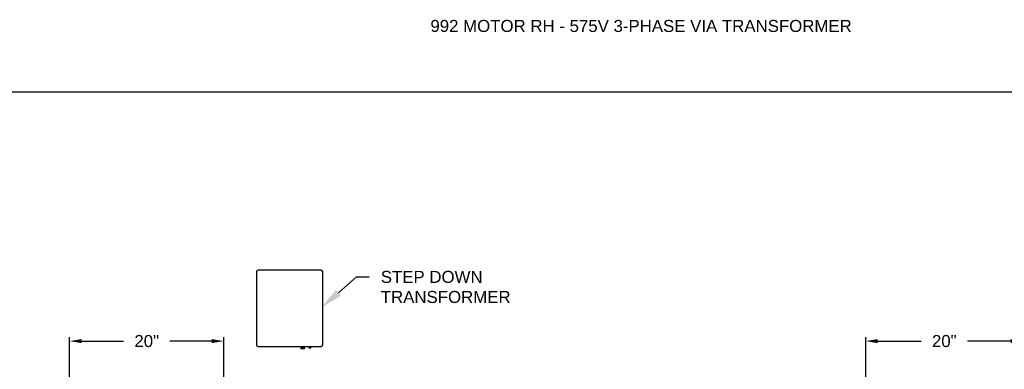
# Model space of a CAD drawing. Header units: inches. Extents: x 170 to 312, y 215 to 248.
# Tile 362 of 410: x 273.36 to 281.03, y 225.34 to 228.05. Entities that reach past the tile are written whole.
import ezdxf
from ezdxf import colors
from ezdxf.entities.mleader import LeaderData, LeaderLine
from ezdxf.math import Vec2, Vec3

# ---------------------------------------------------------------- set-up
doc = ezdxf.new("R2010")
doc.units = ezdxf.units.IN
doc.header["$LTSCALE"] = 0.25
doc.header["$MEASUREMENT"] = 0
doc.layers.add('575V 3-PHASE 60HZ', color=4, linetype='Continuous')
doc.layers.add('ANNOTATIONS', color=1, linetype='Continuous')
doc.styles.add('ARIAL', font='arial.ttf', dxfattribs={"height": 0.09375})
doc.dimstyles.new('STANDARD$0', dxfattribs={"dimtxt": 0.09375, "dimasz": 0.09375, "dimexe": 0.03125, "dimexo": 0.046875, "dimgap": 0.09, "dimtad": 0, "dimtih": 1, "dimtoh": 1, "dimdec": 4, "dimzin": 0, "dimdsep": 46, "dimtxsty": 'ARIAL', "dimcen": 0.09, "dimadec": 0, "dimazin": 0, "dimtfac": 1, "dimtdec": 4, "dimtofl": 0, "dimtmove": 0, "dimatfit": 1, "dimfxl": 1, "dimtolj": 1, "dimtzin": 0, "dimarcsym": 0})

# ---------------------------------------------------------------- blocks, each defined once
blk = doc.blocks.new('*D223')
at = {"layer": 'ANNOTATIONS', "color": 0, "lineweight": -2, "transparency": 16777216}
for p, q in [((273.7525, 224.9786), (273.7525, 225.5863)), ((273.8463, 225.555), (274.1718, 225.555)), ((274.8595, 225.555), (274.534, 225.555)), ((274.9532, 223.5854), (274.9532, 225.5863))]:
    blk.add_line(p, q, dxfattribs=at)
at = {"layer": 'ANNOTATIONS', "color": 0, "transparency": 16777216}
for points in [[(273.8463, 225.5706), (273.8463, 225.5394), (273.7525, 225.555)], [(274.8595, 225.5706), (274.8595, 225.5394), (274.9532, 225.555)]]:
    blk.add_solid(points, dxfattribs=at)
at = {"layer": 'defpoints', "color": 0, "transparency": 16777216}
for p in [(273.7525, 225.555), (273.7525, 224.9318), (274.9532, 223.5385)]:
    blk.add_point(p, dxfattribs=at)
at = {"layer": 'ANNOTATIONS', "color": 0, "transparency": 16777216, "insert": (274.3529, 225.555), "char_height": 0.09375, "attachment_point": 5, "style": 'ARIAL'}
blk.add_mtext('\\A1;20"', dxfattribs=at)
blk = doc.blocks.new('*D236')
at = {"layer": 'ANNOTATIONS', "color": 0, "lineweight": -2, "transparency": 16777216}
for p, q in [((279.9532, 223.5854), (279.9532, 225.5863)), ((280.047, 225.555), (280.3838, 225.555)), ((281.0829, 225.555), (280.746, 225.555)), ((281.1766, 225.0117), (281.1766, 225.5863))]:
    blk.add_line(p, q, dxfattribs=at)
at = {"layer": 'ANNOTATIONS', "color": 0, "transparency": 16777216}
for points in [[(280.047, 225.5706), (280.047, 225.5394), (279.9532, 225.555)], [(281.0829, 225.5706), (281.0829, 225.5394), (281.1766, 225.555)]]:
    blk.add_solid(points, dxfattribs=at)
at = {"layer": 'defpoints', "color": 0, "transparency": 16777216}
for p in [(281.1766, 225.555), (281.1766, 224.9648), (279.9532, 223.5385)]:
    blk.add_point(p, dxfattribs=at)
at = {"layer": 'ANNOTATIONS', "color": 0, "transparency": 16777216, "insert": (280.5649, 225.555), "char_height": 0.09375, "attachment_point": 5, "style": 'ARIAL'}
blk.add_mtext('\\A1;20"', dxfattribs=at)

msp = doc.modelspace()

# ---------------------------------------------------------------- linework, layer by layer
at = {"layer": '575V 3-PHASE 60HZ'}
for p, q in [((275.20783, 226.09342), (275.20783, 225.52582)), ((275.71125, 226.10589), (275.22031, 226.10589)), ((275.72372, 225.52582), (275.72372, 226.09342)), ((275.22031, 225.51334), (275.71125, 225.51334)), ((275.55373, 225.50422), (275.5534, 225.50403)), ((275.5534, 225.50403), (275.55373, 225.50384)), ((275.5534, 225.50403), (275.58268, 225.50403)), ((275.55373, 225.50339), (275.5534, 225.5032)), ((275.5534, 225.5032), (275.55373, 225.503)), ((275.5534, 225.5032), (275.58268, 225.5032)), ((275.55373, 225.50256), (275.5534, 225.50236)), ((275.5534, 225.50236), (275.55373, 225.50217)), ((275.5534, 225.50236), (275.58268, 225.50236)), ((275.55373, 225.50172), (275.5534, 225.50153)), ((275.5534, 225.50153), (275.55373, 225.50134)), ((275.5534, 225.50153), (275.58268, 225.50153)), ((275.55373, 225.50089), (275.5534, 225.5007)), ((275.5534, 225.5007), (275.55373, 225.50051)), ((275.5534, 225.5007), (275.58268, 225.5007)), ((275.55373, 225.50006), (275.5534, 225.49987)), ((275.5534, 225.49987), (275.55373, 225.49968)), ((275.5534, 225.49987), (275.58268, 225.49987)), ((275.55373, 225.49923), (275.5534, 225.49904)), ((275.5534, 225.49904), (275.55373, 225.49885)), ((275.5534, 225.49904), (275.58268, 225.49904)), ((275.55373, 225.4984), (275.5534, 225.49821)), ((275.5534, 225.49821), (275.55373, 225.49801)), ((275.5534, 225.49821), (275.58268, 225.49821)), ((275.55373, 225.51334), (275.55373, 225.50422)), ((275.58235, 225.50422), (275.55373, 225.50422)), ((275.55373, 225.50384), (275.55373, 225.50339)), ((275.55373, 225.50384), (275.58235, 225.50384)), ((275.58235, 225.50339), (275.55373, 225.50339)), ((275.55373, 225.503), (275.55373, 225.50256)), ((275.55373, 225.503), (275.58235, 225.503)), ((275.58235, 225.50256), (275.55373, 225.50256)), ((275.55373, 225.50217), (275.55373, 225.50172)), ((275.55373, 225.50217), (275.58235, 225.50217)), ((275.58235, 225.50172), (275.55373, 225.50172)), ((275.55373, 225.50134), (275.55373, 225.50089)), ((275.55373, 225.50134), (275.58235, 225.50134)), ((275.58235, 225.50089), (275.55373, 225.50089)), ((275.55373, 225.50051), (275.55373, 225.50006)), ((275.55373, 225.50051), (275.58235, 225.50051)), ((275.58235, 225.50006), (275.55373, 225.50006)), ((275.55373, 225.49968), (275.55373, 225.49923)), ((275.55373, 225.49968), (275.58235, 225.49968)), ((275.58235, 225.49923), (275.55373, 225.49923)), ((275.55373, 225.49885), (275.55373, 225.4984)), ((275.55373, 225.49885), (275.58235, 225.49885)), ((275.58235, 225.4984), (275.55373, 225.4984)), ((275.55373, 225.49801), (275.55373, 225.49571)), ((275.55373, 225.49801), (275.58235, 225.49801)), ((275.58235, 225.49571), (275.55373, 225.49571)), ((275.58235, 225.50422), (275.58235, 225.51334)), ((275.58268, 225.50403), (275.58235, 225.50422)), ((275.58235, 225.50384), (275.58268, 225.50403)), ((275.58235, 225.50339), (275.58235, 225.50384)), ((275.58268, 225.5032), (275.58235, 225.50339)), ((275.58235, 225.503), (275.58268, 225.5032)), ((275.58235, 225.50256), (275.58235, 225.503)), ((275.58268, 225.50236), (275.58235, 225.50256)), ((275.58235, 225.50217), (275.58268, 225.50236)), ((275.58235, 225.50172), (275.58235, 225.50217)), ((275.58268, 225.50153), (275.58235, 225.50172)), ((275.58235, 225.50134), (275.58268, 225.50153)), ((275.58235, 225.50089), (275.58235, 225.50134)), ((275.58268, 225.5007), (275.58235, 225.50089)), ((275.58235, 225.50051), (275.58268, 225.5007)), ((275.58235, 225.50006), (275.58235, 225.50051)), ((275.58268, 225.49987), (275.58235, 225.50006)), ((275.58235, 225.49968), (275.58268, 225.49987)), ((275.58235, 225.49923), (275.58235, 225.49968)), ((275.58268, 225.49904), (275.58235, 225.49923)), ((275.58235, 225.49885), (275.58268, 225.49904)), ((275.58235, 225.4984), (275.58235, 225.49885)), ((275.58268, 225.49821), (275.58235, 225.4984)), ((275.58235, 225.49801), (275.58268, 225.49821)), ((275.58235, 225.49571), (275.58235, 225.49801)), ((275.61705, 225.50788), (275.61672, 225.50769)), ((275.61672, 225.50769), (275.61705, 225.5075)), ((275.61672, 225.50769), (275.63202, 225.50769)), ((275.61705, 225.50721), (275.61672, 225.50702)), ((275.61672, 225.50702), (275.61705, 225.50683)), ((275.61672, 225.50702), (275.63202, 225.50702)), ((275.61705, 225.50655), (275.61672, 225.50636)), ((275.61672, 225.50636), (275.61705, 225.50617)), ((275.61672, 225.50636), (275.63202, 225.50636)), ((275.61705, 225.50588), (275.61672, 225.50569)), ((275.61672, 225.50569), (275.61705, 225.5055)), ((275.61672, 225.50569), (275.63202, 225.50569)), ((275.61705, 225.50522), (275.61672, 225.50503)), ((275.61672, 225.50503), (275.61705, 225.50483)), ((275.61672, 225.50503), (275.63202, 225.50503)), ((275.61705, 225.50455), (275.61672, 225.50436)), ((275.61672, 225.50436), (275.61705, 225.50417)), ((275.61672, 225.50436), (275.63202, 225.50436)), ((275.61705, 225.50389), (275.61672, 225.5037)), ((275.61672, 225.5037), (275.61705, 225.5035)), ((275.61672, 225.5037), (275.63202, 225.5037)), ((275.61705, 225.50322), (275.61672, 225.50303)), ((275.61672, 225.50303), (275.61705, 225.50284)), ((275.61672, 225.50303), (275.63202, 225.50303)), ((275.61705, 225.51334), (275.61705, 225.50788)), ((275.61705, 225.50788), (275.63169, 225.50788)), ((275.61705, 225.5075), (275.61705, 225.50721)), ((275.61705, 225.5075), (275.63169, 225.5075)), ((275.61705, 225.50721), (275.63169, 225.50721)), ((275.61705, 225.50683), (275.61705, 225.50655)), ((275.61705, 225.50683), (275.63169, 225.50683)), ((275.61705, 225.50655), (275.63169, 225.50655)), ((275.61705, 225.50617), (275.61705, 225.50588)), ((275.61705, 225.50617), (275.63169, 225.50617)), ((275.61705, 225.50588), (275.63169, 225.50588)), ((275.61705, 225.5055), (275.61705, 225.50522)), ((275.61705, 225.5055), (275.63169, 225.5055)), ((275.61705, 225.50522), (275.63169, 225.50522)), ((275.61705, 225.50483), (275.61705, 225.50455)), ((275.61705, 225.50483), (275.63169, 225.50483)), ((275.61705, 225.50455), (275.63169, 225.50455)), ((275.61705, 225.50417), (275.61705, 225.50389)), ((275.61705, 225.50417), (275.63169, 225.50417)), ((275.61705, 225.50389), (275.63169, 225.50389)), ((275.61705, 225.5035), (275.61705, 225.50322)), ((275.61705, 225.5035), (275.63169, 225.5035)), ((275.61705, 225.50322), (275.63169, 225.50322)), ((275.61705, 225.50284), (275.61705, 225.50137)), ((275.61705, 225.50284), (275.63169, 225.50284)), ((275.63169, 225.50137), (275.61705, 225.50137)), ((275.63169, 225.50788), (275.63169, 225.51334)), ((275.63202, 225.50769), (275.63169, 225.50788)), ((275.63169, 225.5075), (275.63202, 225.50769)), ((275.63169, 225.50721), (275.63169, 225.5075)), ((275.63202, 225.50702), (275.63169, 225.50721)), ((275.63169, 225.50683), (275.63202, 225.50702)), ((275.63169, 225.50655), (275.63169, 225.50683)), ((275.63202, 225.50636), (275.63169, 225.50655)), ((275.63169, 225.50617), (275.63202, 225.50636)), ((275.63169, 225.50588), (275.63169, 225.50617)), ((275.63202, 225.50569), (275.63169, 225.50588)), ((275.63169, 225.5055), (275.63202, 225.50569)), ((275.63169, 225.50522), (275.63169, 225.5055)), ((275.63202, 225.50503), (275.63169, 225.50522)), ((275.63169, 225.50483), (275.63202, 225.50503)), ((275.63169, 225.50455), (275.63169, 225.50483)), ((275.63202, 225.50436), (275.63169, 225.50455)), ((275.63169, 225.50417), (275.63202, 225.50436)), ((275.63169, 225.50389), (275.63169, 225.50417)), ((275.63202, 225.5037), (275.63169, 225.50389)), ((275.63169, 225.5035), (275.63202, 225.5037)), ((275.63169, 225.50322), (275.63169, 225.5035)), ((275.63202, 225.50303), (275.63169, 225.50322)), ((275.63169, 225.50284), (275.63202, 225.50303)), ((275.63169, 225.50137), (275.63169, 225.50284))]:
    msp.add_line(p, q, dxfattribs=at)
for centre, start, end in [((275.22031, 226.09342), 90, 180), ((275.71125, 226.09342), 0, 90), ((275.22031, 225.52582), 180, 270), ((275.71125, 225.52582), 270, 0)]:
    msp.add_arc(centre, 0.01248, start, end, dxfattribs=at)
at = {"layer": 'defpoints'}
msp.add_lwpolyline([(287.7119, 214.75854), (268.24203, 214.75854), (268.24203, 227.49365), (287.7119, 227.49365)], close=True, dxfattribs=at)

# ---------------------------------------------------------------- texts
at = {"layer": 'ANNOTATIONS', "insert": (276.56248, 228.05267), "char_height": 0.09375, "width": 4.6220629, "attachment_point": 1, "line_spacing_factor": 0.86134, "style": 'ARIAL'}
msp.add_mtext('992 MOTOR RH - 575V 3-PHASE VIA TRANSFORMER', dxfattribs=at)

# ---------------------------------------------------------------- dimensions: what is measured, and where the dimension line sits
at = {"layer": 'ANNOTATIONS'}
dim = msp.add_linear_dim(base=(273.75254, 225.55501), p1=(274.95323, 223.53851), p2=(273.75254, 224.93177), text='20"', dimstyle='STANDARD$0', dxfattribs=at)
dim.commit()
dim.dimension.update_dxf_attribs({"geometry": '*D223', "text_midpoint": (274.35288, 225.55501), "dimtype": 160})
dim = msp.add_linear_dim(base=(281.1766, 225.55501), p1=(279.95323, 223.53851), p2=(281.1766, 224.96478), angle=180, text='20"', dimstyle='STANDARD$0', dxfattribs=at)
dim.commit()
dim.dimension.update_dxf_attribs({"geometry": '*D236', "text_midpoint": (280.56491, 225.55501), "dimtype": 160})

# ---------------------------------------------------------------- leaders
ml = msp.add_multileader_mtext('Standard', dxfattribs=at)
ml.set_content('STEP DOWN\\PTRANSFORMER', color=256, style='ARIAL')
ml.set_leader_properties()
ml.build(insert=Vec2(0, 0))
ml.multileader.update_dxf_attribs({"dogleg_length": 0.36, "arrow_head_size": 0.18})
ctx = ml.context
ctx.base_point, ctx.char_height, ctx.arrow_head_size, ctx.landing_gap_size, ctx.plane_origin = Vec3(276.08595, 226.05366), 0.09375, 0.18, 0.09, Vec3(275.71323, 225.69548)
notes = []
notes.append((ctx, [(0, (1, 1, 0), (275.98799, 226.05366), (1, 0), 0.09796, [(0, [(275.70973, 225.81249)], 0, [])])]))
ctx.mtext.insert, ctx.mtext.flow_direction = Vec3(276.17595, 226.10133), 5
for ctx, leaders in notes:
    for number, flags, end, landing, length, lines in leaders:
        leader = LeaderData()
        leader.index, (leader.has_last_leader_line, leader.has_dogleg_vector, leader.attachment_direction) = number, flags
        leader.last_leader_point, leader.dogleg_vector, leader.dogleg_length = Vec3(end), Vec3(landing), length
        for number, points, colour, breaks in lines:
            line = LeaderLine()
            line.index, line.vertices, line.color, line.breaks = number, Vec3.list(points), colors.encode_raw_color(colour), breaks
            leader.lines.append(line)
        ctx.leaders.append(leader)

doc.saveas('drawing.dxf')
